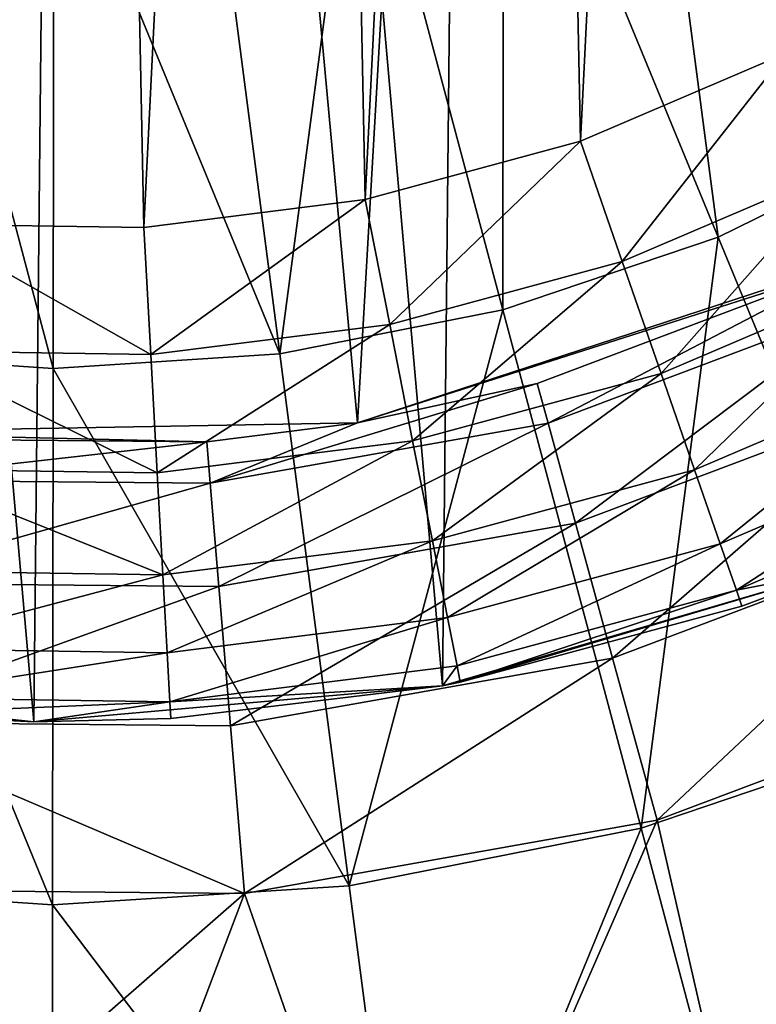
# Model space of a CAD drawing. Header units: millimetres. Extents: x 64 to 3333, y 103 to 3347.
# Tile 223 of 519: x 1855 to 1862, y 126 to 136. Entities that reach past the tile are written whole.
import ezdxf

# ---------------------------------------------------------------- set-up
doc = ezdxf.new("R2010")
doc.units = ezdxf.units.MM
doc.header["$LTSCALE"] = 25.4
doc.layers.get('0').update_dxf_attribs({"true_color": 0xff5454})

# ---------------------------------------------------------------- blocks, each defined once
blk = doc.blocks.new('SPIDER-6785-9743.STL')
at = {"color": 0}
mesh = blk.add_polyface(dxfattribs=at)
corners = [(1834.21, 154.758, 114.71), (1834.125, 146.467, 114.71), (1833.759, 150.617, 114.71), (1835.292, 142.469, 114.71), (1835.461, 158.732, 114.71), (1837.218, 138.775, 114.71), (1837.462, 162.385, 114.71), (1839.827, 135.527, 114.71), (1840.138, 165.578, 114.71), (1843.02, 132.852, 114.71), (1843.385, 168.187, 114.71), (1846.673, 130.85, 114.71), (1847.079, 170.113, 114.71), (1850.647, 129.6, 114.71), (1851.078, 171.281, 114.71), (1854.788, 129.148, 114.71), (1855.228, 171.646, 114.71), (1858.938, 129.514, 114.71), (1859.369, 171.195, 114.71), (1862.937, 130.682, 114.71), (1863.343, 169.945, 114.71), (1866.631, 132.607, 114.71), (1866.996, 167.943, 114.71), (1869.878, 135.217, 114.71), (1870.189, 165.267, 114.71), (1872.554, 138.409, 114.71), (1872.798, 162.02, 114.71), (1874.555, 142.063, 114.71), (1874.724, 158.326, 114.71), (1875.806, 146.036, 114.71), (1875.891, 154.327, 114.71), (1876.257, 150.178, 114.71)]
mesh.append_faces([[corners[k] for k in face] for face in [(0, 1, 2), (29, 30, 31)]], dxfattribs={"vtx0": -1, "color": 0})
mesh.append_faces([[corners[k] for k in face] for face in [(1, 0, 3), (3, 4, 5), (5, 6, 7), (7, 8, 9), (9, 10, 11), (11, 12, 13), (13, 14, 15), (15, 16, 17), (17, 18, 19), (19, 20, 21), (21, 22, 23), (23, 24, 25), (25, 26, 27), (27, 28, 29)]], dxfattribs={"vtx0": -1, "vtx1": -1, "color": 0})
mesh.append_faces([[corners[k] for k in face] for face in [(3, 0, 4), (5, 4, 6), (7, 6, 8), (9, 8, 10), (11, 10, 12), (13, 12, 14), (15, 14, 16), (17, 16, 18), (19, 18, 20), (21, 20, 22), (23, 22, 24), (25, 24, 26), (27, 26, 28), (29, 28, 30)]], dxfattribs={"vtx0": -1, "vtx2": -1, "color": 0})
at = {"color": 7, "true_color": 0xffffff}
mesh = blk.add_polyface(dxfattribs=at)
corners = [(1837.075, 145.977, 124.919), (1837.701, 156.847, 124.919), (1836.569, 151.459, 124.919), (1839.175, 140.888, 124.919), (1840.371, 161.662, 124.919), (1842.681, 136.643, 124.919), (1844.342, 165.476, 124.919), (1847.283, 133.621, 124.919), (1849.26, 167.95, 124.919), (1852.571, 132.089, 124.919), (1854.689, 168.864, 124.919), (1858.076, 132.184, 124.919), (1860.146, 168.138, 124.919), (1863.308, 133.898, 124.919), (1865.147, 165.835, 124.919), (1867.802, 137.077, 124.919), (1869.247, 162.161, 124.919), (1871.16, 141.44, 124.919), (1872.082, 157.441, 124.919), (1873.083, 146.599, 124.919), (1873.399, 152.095, 124.919)]
mesh.append_faces([[corners[k] for k in face] for face in [(0, 1, 2), (18, 19, 20)]], dxfattribs={"vtx0": -1, "color": 7})
mesh.append_faces([[corners[k] for k in face] for face in [(1, 3, 4), (4, 5, 6), (6, 7, 8), (8, 9, 10), (10, 11, 12), (12, 13, 14), (14, 15, 16), (16, 17, 18)]], dxfattribs={"vtx0": -1, "vtx1": -1, "color": 7})
mesh.append_faces([[corners[k] for k in face] for face in [(1, 0, 3), (4, 3, 5), (6, 5, 7), (8, 7, 9), (10, 9, 11), (12, 11, 13), (14, 13, 15), (16, 15, 17), (18, 17, 19)]], dxfattribs={"vtx0": -1, "vtx2": -1, "color": 7})
at = {"color": 0}
mesh = blk.add_polyface(dxfattribs=at)
corners = [(1838.824, 148.936, 179.71), (1839.048, 153.454, 179.71), (1838.778, 151.203, 179.71), (1839.185, 146.698, 179.71), (1839.629, 155.645, 179.71), (1839.853, 144.532, 179.71), (1840.509, 157.735, 179.71), (1840.817, 142.48, 179.71), (1841.671, 159.681, 179.71), (1842.057, 140.582, 179.71), (1843.093, 161.447, 179.71), (1843.549, 138.875, 179.71), (1844.747, 162.998, 179.71), (1845.264, 137.393, 179.71), (1846.6, 164.303, 179.71), (1847.169, 136.163, 179.71), (1848.618, 165.338, 179.71), (1849.226, 135.211, 179.71), (1850.759, 166.082, 179.71), (1851.396, 134.554, 179.71), (1852.983, 166.521, 179.71), (1853.636, 134.205, 179.71), (1855.247, 166.645, 179.71), (1855.903, 134.172, 179.71), (1857.506, 166.454, 179.71), (1858.152, 134.454, 179.71), (1859.716, 165.95, 179.71), (1860.341, 135.047, 179.71), (1861.835, 165.144, 179.71), (1862.425, 135.939, 179.71), (1863.821, 164.05, 179.71), (1864.365, 137.112, 179.71), (1865.635, 162.691, 179.71), (1866.123, 138.543, 179.71), (1867.243, 161.092, 179.71), (1867.665, 140.206, 179.71), (1868.612, 159.285, 179.71), (1868.96, 142.066, 179.71), (1869.717, 157.305, 179.71), (1869.984, 144.089, 179.71), (1870.535, 155.191, 179.71), (1870.716, 146.235, 179.71), (1871.051, 152.983, 179.71), (1871.142, 148.461, 179.71), (1871.255, 150.726, 179.71)]
mesh.append_faces([[corners[k] for k in face] for face in [(0, 1, 2), (42, 43, 44)]], dxfattribs={"vtx0": -1, "color": 0})
mesh.append_faces([[corners[k] for k in face] for face in [(1, 3, 4), (4, 5, 6), (6, 7, 8), (8, 9, 10), (10, 11, 12), (12, 13, 14), (14, 15, 16), (16, 17, 18), (18, 19, 20), (20, 21, 22), (22, 23, 24), (24, 25, 26), (26, 27, 28), (28, 29, 30), (30, 31, 32), (32, 33, 34), (34, 35, 36), (36, 37, 38), (38, 39, 40), (40, 41, 42)]], dxfattribs={"vtx0": -1, "vtx1": -1, "color": 0})
mesh.append_faces([[corners[k] for k in face] for face in [(1, 0, 3), (4, 3, 5), (6, 5, 7), (8, 7, 9), (10, 9, 11), (12, 11, 13), (14, 13, 15), (16, 15, 17), (18, 17, 19), (20, 19, 21), (22, 21, 23), (24, 23, 25), (26, 25, 27), (28, 27, 29), (30, 29, 31), (32, 31, 33), (34, 33, 35), (36, 35, 37), (38, 37, 39), (40, 39, 41), (42, 41, 43)]], dxfattribs={"vtx0": -1, "vtx2": -1, "color": 0})
at = {"color": 7, "true_color": 0xffffff}
mesh = blk.add_polyface(dxfattribs=at)
corners = [(1862.257, 140.922, 15.426), (1863.816, 135.092, 17.288), (1860.958, 140.057, 15.426), (1865.738, 136.372, 17.288)]
mesh.append_faces([[corners[k] for k in face] for face in [(0, 1, 2), (1, 0, 3)]], dxfattribs={"vtx0": -1, "color": 7})
mesh = blk.add_polyface(dxfattribs=at)
corners = [(1860.958, 140.057, 15.426), (1861.742, 134.073, 17.288), (1859.558, 139.369, 15.426), (1863.816, 135.092, 17.288)]
mesh.append_faces([[corners[k] for k in face] for face in [(0, 1, 2), (1, 0, 3)]], dxfattribs={"vtx0": -1, "color": 7})
mesh = blk.add_polyface(dxfattribs=at)
corners = [(1859.558, 139.369, 15.426), (1859.554, 133.333, 17.288), (1858.079, 138.87, 15.426), (1861.742, 134.073, 17.288)]
mesh.append_faces([[corners[k] for k in face] for face in [(0, 1, 2), (1, 0, 3)]], dxfattribs={"vtx0": -1, "color": 7})
mesh = blk.add_polyface(dxfattribs=at)
corners = [(1858.079, 138.87, 15.426), (1857.288, 132.886, 17.288), (1856.548, 138.567, 15.426), (1859.554, 133.333, 17.288)]
mesh.append_faces([[corners[k] for k in face] for face in [(0, 1, 2), (1, 0, 3)]], dxfattribs={"vtx0": -1, "color": 7})
mesh = blk.add_polyface(dxfattribs=at)
corners = [(1853.434, 138.572, 15.426), (1854.983, 132.738, 17.288), (1852.678, 132.893, 17.288), (1854.991, 138.467, 15.426)]
mesh.append_faces([[corners[k] for k in face] for face in [(0, 1, 2), (1, 0, 3)]], dxfattribs={"vtx0": -1, "color": 7})
mesh = blk.add_polyface(dxfattribs=at)
corners = [(1854.991, 138.467, 15.426), (1857.288, 132.886, 17.288), (1854.983, 132.738, 17.288), (1856.548, 138.567, 15.426)]
mesh.append_faces([[corners[k] for k in face] for face in [(0, 1, 2), (1, 0, 3)]], dxfattribs={"vtx0": -1, "color": 7})
at = {"color": 0}
mesh = blk.add_polyface(dxfattribs=at)
corners = [(1860.765, 133.825, 179.54), (1862.425, 135.939, 179.71), (1860.341, 135.047, 179.71), (1863.016, 134.787, 179.54)]
mesh.append_faces([[corners[k] for k in face] for face in [(0, 1, 2), (1, 0, 3)]], dxfattribs={"vtx0": -1, "color": 0})
mesh = blk.add_polyface(dxfattribs=at)
corners = [(1858.403, 133.185, 179.54), (1860.341, 135.047, 179.71), (1858.152, 134.454, 179.71), (1860.765, 133.825, 179.54)]
mesh.append_faces([[corners[k] for k in face] for face in [(0, 1, 2), (1, 0, 3)]], dxfattribs={"vtx0": -1, "color": 0})
at = {"color": 7, "true_color": 0xffffff}
mesh = blk.add_polyface(dxfattribs=at)
corners = [(1863.816, 135.092, 17.288), (1863.821, 129.034, 19.854), (1861.742, 134.073, 17.288), (1866.534, 130.367, 19.854)]
mesh.append_faces([[corners[k] for k in face] for face in [(0, 1, 2), (1, 0, 3)]], dxfattribs={"vtx0": -1, "color": 7})
at = {"color": 0}
mesh = blk.add_polyface(dxfattribs=at)
corners = [(1861.161, 132.686, 179.04), (1863.016, 134.787, 179.54), (1860.765, 133.825, 179.54), (1863.566, 133.714, 179.04)]
mesh.append_faces([[corners[k] for k in face] for face in [(0, 1, 2), (1, 0, 3)]], dxfattribs={"vtx0": -1, "color": 0})
mesh = blk.add_polyface(dxfattribs=at)
corners = [(1855.974, 132.88, 179.54), (1858.152, 134.454, 179.71), (1855.903, 134.172, 179.71), (1858.403, 133.185, 179.54)]
mesh.append_faces([[corners[k] for k in face] for face in [(0, 1, 2), (1, 0, 3)]], dxfattribs={"vtx0": -1, "color": 0})
mesh = blk.add_polyface(dxfattribs=at)
corners = [(1855.974, 132.88, 179.54), (1853.636, 134.205, 179.71), (1853.527, 132.916, 179.54), (1855.903, 134.172, 179.71)]
mesh.append_faces([[corners[k] for k in face] for face in [(0, 1, 2), (1, 0, 3)]], dxfattribs={"vtx0": -1, "color": 0})
at = {"color": 7, "true_color": 0xffffff}
mesh = blk.add_polyface(dxfattribs=at)
corners = [(1861.742, 134.073, 17.288), (1860.957, 128.067, 19.854), (1859.554, 133.333, 17.288), (1863.821, 129.034, 19.854)]
mesh.append_faces([[corners[k] for k in face] for face in [(0, 1, 2), (1, 0, 3)]], dxfattribs={"vtx0": -1, "color": 7})
mesh = blk.add_polyface(dxfattribs=at)
corners = [(1858.076, 132.184, 124.919), (1863.089, 133.789, 110.691), (1863.308, 133.898, 124.919)]
mesh.append_faces([[corners[k] for k in face] for face in [(0, 1, 2)]], dxfattribs={"color": 7})
at = {"color": 0}
mesh = blk.add_polyface(dxfattribs=at)
corners = [(1858.636, 132.002, 179.04), (1860.765, 133.825, 179.54), (1858.403, 133.185, 179.54), (1861.161, 132.686, 179.04)]
mesh.append_faces([[corners[k] for k in face] for face in [(0, 1, 2), (1, 0, 3)]], dxfattribs={"vtx0": -1, "color": 0})
at = {"color": 7, "true_color": 0xffffff}
mesh = blk.add_polyface(dxfattribs=at)
corners = [(1858.076, 132.184, 124.919), (1859.9, 132.587, 110.691), (1863.089, 133.789, 110.691)]
mesh.append_faces([[corners[k] for k in face] for face in [(0, 1, 2)]], dxfattribs={"color": 7})
mesh = blk.add_polyface(dxfattribs=at)
corners = [(1863.089, 133.789, 110.691), (1860.012, 132.181, 108.956), (1863.274, 133.411, 108.956), (1859.9, 132.587, 110.691)]
mesh.append_faces([[corners[k] for k in face] for face in [(0, 1, 2), (1, 0, 3)]], dxfattribs={"vtx0": -1, "color": 7})
at = {"color": 0}
mesh = blk.add_polyface(dxfattribs=at)
corners = [(1861.501, 131.707, 178.246), (1863.566, 133.714, 179.04), (1861.161, 132.686, 179.04), (1864.039, 132.793, 178.246)]
mesh.append_faces([[corners[k] for k in face] for face in [(0, 1, 2), (1, 0, 3)]], dxfattribs={"vtx0": -1, "color": 0})
at = {"color": 7, "true_color": 0xffffff}
mesh = blk.add_polyface(dxfattribs=at)
corners = [(1863.274, 133.411, 108.956), (1860.29, 131.166, 106.87), (1863.734, 132.464, 106.87), (1860.012, 132.181, 108.956)]
mesh.append_faces([[corners[k] for k in face] for face in [(0, 1, 2), (1, 0, 3)]], dxfattribs={"vtx0": -1, "color": 7})
mesh = blk.add_polyface(dxfattribs=at)
corners = [(1859.554, 133.333, 17.288), (1857.992, 127.481, 19.854), (1857.288, 132.886, 17.288), (1860.957, 128.067, 19.854)]
mesh.append_faces([[corners[k] for k in face] for face in [(0, 1, 2), (1, 0, 3)]], dxfattribs={"vtx0": -1, "color": 7})
at = {"color": 0}
mesh = blk.add_polyface(dxfattribs=at)
corners = [(1856.041, 131.676, 179.04), (1858.403, 133.185, 179.54), (1855.974, 132.88, 179.54), (1858.636, 132.002, 179.04)]
mesh.append_faces([[corners[k] for k in face] for face in [(0, 1, 2), (1, 0, 3)]], dxfattribs={"vtx0": -1, "color": 0})
mesh = blk.add_polyface(dxfattribs=at)
corners = [(1856.041, 131.676, 179.04), (1853.527, 132.916, 179.54), (1853.425, 131.714, 179.04), (1855.974, 132.88, 179.54)]
mesh.append_faces([[corners[k] for k in face] for face in [(0, 1, 2), (1, 0, 3)]], dxfattribs={"vtx0": -1, "color": 0})
at = {"color": 7, "true_color": 0xffffff}
mesh = blk.add_polyface(dxfattribs=at)
corners = [(1852.678, 132.893, 17.288), (1854.975, 127.288, 19.854), (1851.959, 127.49, 19.854), (1854.983, 132.738, 17.288)]
mesh.append_faces([[corners[k] for k in face] for face in [(0, 1, 2), (1, 0, 3)]], dxfattribs={"vtx0": -1, "color": 7})
mesh = blk.add_polyface(dxfattribs=at)
corners = [(1854.983, 132.738, 17.288), (1857.992, 127.481, 19.854), (1854.975, 127.288, 19.854), (1857.288, 132.886, 17.288)]
mesh.append_faces([[corners[k] for k in face] for face in [(0, 1, 2), (1, 0, 3)]], dxfattribs={"vtx0": -1, "color": 7})
at = {"color": 0}
mesh = blk.add_polyface(dxfattribs=at)
corners = [(1864.039, 132.793, 178.246), (1861.762, 130.957, 177.21), (1864.402, 132.086, 177.21), (1861.501, 131.707, 178.246)]
mesh.append_faces([[corners[k] for k in face] for face in [(0, 1, 2), (1, 0, 3)]], dxfattribs={"vtx0": -1, "color": 0})
mesh = blk.add_polyface(dxfattribs=at)
corners = [(1858.837, 130.986, 178.246), (1861.161, 132.686, 179.04), (1858.636, 132.002, 179.04), (1861.501, 131.707, 178.246)]
mesh.append_faces([[corners[k] for k in face] for face in [(0, 1, 2), (1, 0, 3)]], dxfattribs={"vtx0": -1, "color": 0})
at = {"color": 7, "true_color": 0xffffff}
mesh = blk.add_polyface(dxfattribs=at)
corners = [(1859.9, 132.587, 110.691), (1856.579, 131.572, 108.956), (1860.012, 132.181, 108.956)]
mesh.append_faces([[corners[k] for k in face] for face in [(0, 1, 2)]], dxfattribs={"color": 7})
mesh = blk.add_polyface(dxfattribs=at)
corners = [(1858.076, 132.184, 110.691), (1856.579, 131.572, 108.956), (1859.9, 132.587, 110.691)]
mesh.append_faces([[corners[k] for k in face] for face in [(0, 1, 2)]], dxfattribs={"color": 7})
mesh = blk.add_polyface(dxfattribs=at)
corners = [(1858.076, 132.184, 124.919), (1858.076, 132.184, 110.691), (1859.9, 132.587, 110.691)]
mesh.append_faces([[corners[k] for k in face] for face in [(0, 1, 2)]], dxfattribs={"color": 7})
mesh = blk.add_polyface(dxfattribs=at)
corners = [(1863.734, 132.464, 106.87), (1860.667, 129.795, 105.177), (1864.356, 131.186, 105.177), (1860.29, 131.166, 106.87)]
mesh.append_faces([[corners[k] for k in face] for face in [(0, 1, 2), (1, 0, 3)]], dxfattribs={"vtx0": -1, "color": 7})
mesh = blk.add_polyface(dxfattribs=at)
corners = [(1852.571, 132.089, 124.919), (1856.544, 131.992, 110.691), (1858.076, 132.184, 124.919)]
mesh.append_faces([[corners[k] for k in face] for face in [(0, 1, 2)]], dxfattribs={"color": 7})
mesh = blk.add_polyface(dxfattribs=at)
corners = [(1856.544, 131.992, 110.691), (1856.579, 131.572, 108.956), (1858.076, 132.184, 110.691)]
mesh.append_faces([[corners[k] for k in face] for face in [(0, 1, 2)]], dxfattribs={"color": 7})
mesh = blk.add_polyface(dxfattribs=at)
corners = [(1858.076, 132.184, 124.919), (1856.544, 131.992, 110.691), (1858.076, 132.184, 110.691)]
mesh.append_faces([[corners[k] for k in face] for face in [(0, 1, 2)]], dxfattribs={"color": 7})
mesh = blk.add_polyface(dxfattribs=at)
corners = [(1860.012, 132.181, 108.956), (1856.667, 130.523, 106.87), (1860.29, 131.166, 106.87), (1856.579, 131.572, 108.956)]
mesh.append_faces([[corners[k] for k in face] for face in [(0, 1, 2), (1, 0, 3)]], dxfattribs={"vtx0": -1, "color": 7})
mesh = blk.add_polyface(dxfattribs=at)
corners = [(1852.571, 132.089, 124.919), (1853.136, 132.023, 110.691), (1856.544, 131.992, 110.691)]
mesh.append_faces([[corners[k] for k in face] for face in [(0, 1, 2)]], dxfattribs={"color": 7})
mesh = blk.add_polyface(dxfattribs=at)
corners = [(1856.544, 131.992, 110.691), (1853.093, 131.604, 108.956), (1856.579, 131.572, 108.956), (1853.136, 132.023, 110.691)]
mesh.append_faces([[corners[k] for k in face] for face in [(0, 1, 2), (1, 0, 3)]], dxfattribs={"vtx0": -1, "color": 7})
at = {"color": 0}
mesh = blk.add_polyface(dxfattribs=at)
corners = [(1856.098, 130.642, 178.246), (1858.636, 132.002, 179.04), (1856.041, 131.676, 179.04), (1858.837, 130.986, 178.246)]
mesh.append_faces([[corners[k] for k in face] for face in [(0, 1, 2), (1, 0, 3)]], dxfattribs={"vtx0": -1, "color": 0})
mesh = blk.add_polyface(dxfattribs=at)
corners = [(1864.402, 132.086, 177.21), (1861.926, 130.485, 176.004), (1864.63, 131.642, 176.004), (1861.762, 130.957, 177.21)]
mesh.append_faces([[corners[k] for k in face] for face in [(0, 1, 2), (1, 0, 3)]], dxfattribs={"vtx0": -1, "color": 0})
mesh = blk.add_polyface(dxfattribs=at)
corners = [(1856.098, 130.642, 178.246), (1853.425, 131.714, 179.04), (1853.338, 130.682, 178.246), (1856.041, 131.676, 179.04)]
mesh.append_faces([[corners[k] for k in face] for face in [(0, 1, 2), (1, 0, 3)]], dxfattribs={"vtx0": -1, "color": 0})
mesh = blk.add_polyface(dxfattribs=at)
corners = [(1861.501, 131.707, 178.246), (1858.99, 130.206, 177.21), (1861.762, 130.957, 177.21), (1858.837, 130.986, 178.246)]
mesh.append_faces([[corners[k] for k in face] for face in [(0, 1, 2), (1, 0, 3)]], dxfattribs={"vtx0": -1, "color": 0})
at = {"color": 7, "true_color": 0xffffff}
mesh = blk.add_polyface(dxfattribs=at)
corners = [(1856.579, 131.572, 108.956), (1852.987, 130.557, 106.87), (1856.667, 130.523, 106.87), (1853.093, 131.604, 108.956)]
mesh.append_faces([[corners[k] for k in face] for face in [(0, 1, 2), (1, 0, 3)]], dxfattribs={"vtx0": -1, "color": 7})
at = {"color": 0}
mesh = blk.add_polyface(dxfattribs=at)
corners = [(1861.926, 130.485, 176.004), (1862.937, 130.682, 174.71), (1864.63, 131.642, 176.004)]
mesh.append_faces([[corners[k] for k in face] for face in [(0, 1, 2)]], dxfattribs={"color": 0})
at = {"color": 7, "true_color": 0xffffff}
mesh = blk.add_polyface(dxfattribs=at)
corners = [(1860.29, 131.166, 106.87), (1856.785, 129.106, 105.177), (1860.667, 129.795, 105.177), (1856.667, 130.523, 106.87)]
mesh.append_faces([[corners[k] for k in face] for face in [(0, 1, 2), (1, 0, 3)]], dxfattribs={"vtx0": -1, "color": 7})
mesh = blk.add_polyface(dxfattribs=at)
corners = [(1861.12, 128.147, 103.919), (1864.356, 131.186, 105.177), (1860.667, 129.795, 105.177), (1865.104, 129.649, 103.919)]
mesh.append_faces([[corners[k] for k in face] for face in [(0, 1, 2), (1, 0, 3)]], dxfattribs={"vtx0": -1, "color": 7})
at = {"color": 0}
mesh = blk.add_polyface(dxfattribs=at)
corners = [(1858.837, 130.986, 178.246), (1856.142, 129.848, 177.21), (1858.99, 130.206, 177.21), (1856.098, 130.642, 178.246)]
mesh.append_faces([[corners[k] for k in face] for face in [(0, 1, 2), (1, 0, 3)]], dxfattribs={"vtx0": -1, "color": 0})
mesh = blk.add_polyface(dxfattribs=at)
corners = [(1861.762, 130.957, 177.21), (1859.087, 129.716, 176.004), (1861.926, 130.485, 176.004), (1858.99, 130.206, 177.21)]
mesh.append_faces([[corners[k] for k in face] for face in [(0, 1, 2), (1, 0, 3)]], dxfattribs={"vtx0": -1, "color": 0})
mesh = blk.add_polyface(dxfattribs=at)
corners = [(1856.098, 130.642, 178.246), (1853.271, 129.891, 177.21), (1856.142, 129.848, 177.21), (1853.338, 130.682, 178.246)]
mesh.append_faces([[corners[k] for k in face] for face in [(0, 1, 2), (1, 0, 3)]], dxfattribs={"vtx0": -1, "color": 0})
mesh = blk.add_polyface(dxfattribs=at)
corners = [(1859.12, 129.549, 174.71), (1858.938, 129.514, 114.71), (1862.937, 130.682, 114.71)]
mesh.append_faces([[corners[k] for k in face] for face in [(0, 1, 2)]], dxfattribs={"color": 0})
mesh = blk.add_polyface(dxfattribs=at)
corners = [(1859.12, 129.549, 174.71), (1862.937, 130.682, 114.71), (1861.982, 130.324, 174.71)]
mesh.append_faces([[corners[k] for k in face] for face in [(0, 1, 2)]], dxfattribs={"color": 0})
mesh = blk.add_polyface(dxfattribs=at)
corners = [(1861.926, 130.485, 176.004), (1861.982, 130.324, 174.71), (1862.937, 130.682, 174.71)]
mesh.append_faces([[corners[k] for k in face] for face in [(0, 1, 2)]], dxfattribs={"color": 0})
mesh = blk.add_polyface(dxfattribs=at)
corners = [(1861.982, 130.324, 174.71), (1862.937, 130.682, 114.71), (1862.937, 130.682, 174.71)]
mesh.append_faces([[corners[k] for k in face] for face in [(0, 1, 2)]], dxfattribs={"color": 0})
at = {"color": 7, "true_color": 0xffffff}
mesh = blk.add_polyface(dxfattribs=at)
corners = [(1856.667, 130.523, 106.87), (1852.843, 129.142, 105.177), (1856.785, 129.106, 105.177), (1852.987, 130.557, 106.87)]
mesh.append_faces([[corners[k] for k in face] for face in [(0, 1, 2), (1, 0, 3)]], dxfattribs={"vtx0": -1, "color": 7})
at = {"color": 0}
mesh = blk.add_polyface(dxfattribs=at)
corners = [(1861.926, 130.485, 176.004), (1859.12, 129.549, 174.71), (1861.982, 130.324, 174.71), (1859.087, 129.716, 176.004)]
mesh.append_faces([[corners[k] for k in face] for face in [(0, 1, 2), (1, 0, 3)]], dxfattribs={"vtx0": -1, "color": 0})
mesh = blk.add_polyface(dxfattribs=at)
corners = [(1858.99, 130.206, 177.21), (1856.169, 129.35, 176.004), (1859.087, 129.716, 176.004), (1856.142, 129.848, 177.21)]
mesh.append_faces([[corners[k] for k in face] for face in [(0, 1, 2), (1, 0, 3)]], dxfattribs={"vtx0": -1, "color": 0})
mesh = blk.add_polyface(dxfattribs=at)
corners = [(1856.142, 129.848, 177.21), (1853.229, 129.393, 176.004), (1856.169, 129.35, 176.004), (1853.271, 129.891, 177.21)]
mesh.append_faces([[corners[k] for k in face] for face in [(0, 1, 2), (1, 0, 3)]], dxfattribs={"vtx0": -1, "color": 0})
at = {"color": 7, "true_color": 0xffffff}
mesh = blk.add_polyface(dxfattribs=at)
corners = [(1856.927, 127.403, 103.919), (1860.667, 129.795, 105.177), (1856.785, 129.106, 105.177), (1861.12, 128.147, 103.919)]
mesh.append_faces([[corners[k] for k in face] for face in [(0, 1, 2), (1, 0, 3)]], dxfattribs={"vtx0": -1, "color": 7})
at = {"color": 0}
mesh = blk.add_polyface(dxfattribs=at)
corners = [(1856.169, 129.35, 176.004), (1858.938, 129.514, 174.71), (1859.087, 129.716, 176.004)]
mesh.append_faces([[corners[k] for k in face] for face in [(0, 1, 2)]], dxfattribs={"color": 0})
mesh = blk.add_polyface(dxfattribs=at)
corners = [(1859.087, 129.716, 176.004), (1858.938, 129.514, 174.71), (1859.12, 129.549, 174.71)]
mesh.append_faces([[corners[k] for k in face] for face in [(0, 1, 2)]], dxfattribs={"color": 0})
mesh = blk.add_polyface(dxfattribs=at)
corners = [(1853.214, 129.223, 174.71), (1850.647, 129.6, 114.71), (1854.788, 129.148, 114.71)]
mesh.append_faces([[corners[k] for k in face] for face in [(0, 1, 2)]], dxfattribs={"color": 0})
at = {"color": 7, "true_color": 0xffffff}
mesh = blk.add_polyface(dxfattribs=at)
corners = [(1865.104, 129.649, 103.919), (1861.12, 128.147, 103.919), (1862.258, 123.183, 100.694)]
mesh.append_faces([[corners[k] for k in face] for face in [(0, 1, 2)]], dxfattribs={"color": 7})
at = {"color": 0}
mesh = blk.add_polyface(dxfattribs=at)
corners = [(1856.178, 129.18, 174.71), (1854.788, 129.148, 114.71), (1858.938, 129.514, 114.71)]
mesh.append_faces([[corners[k] for k in face] for face in [(0, 1, 2)]], dxfattribs={"color": 0})
mesh = blk.add_polyface(dxfattribs=at)
corners = [(1856.169, 129.35, 176.004), (1856.178, 129.18, 174.71), (1858.938, 129.514, 174.71)]
mesh.append_faces([[corners[k] for k in face] for face in [(0, 1, 2)]], dxfattribs={"color": 0})
mesh = blk.add_polyface(dxfattribs=at)
corners = [(1856.178, 129.18, 174.71), (1858.938, 129.514, 114.71), (1858.938, 129.514, 174.71)]
mesh.append_faces([[corners[k] for k in face] for face in [(0, 1, 2)]], dxfattribs={"color": 0})
mesh = blk.add_polyface(dxfattribs=at)
corners = [(1858.938, 129.514, 174.71), (1858.938, 129.514, 114.71), (1859.12, 129.549, 174.71)]
mesh.append_faces([[corners[k] for k in face] for face in [(0, 1, 2)]], dxfattribs={"color": 0})
mesh = blk.add_polyface(dxfattribs=at)
corners = [(1853.229, 129.393, 176.004), (1853.214, 129.223, 174.71), (1856.169, 129.35, 176.004)]
mesh.append_faces([[corners[k] for k in face] for face in [(0, 1, 2)]], dxfattribs={"color": 0})
mesh = blk.add_polyface(dxfattribs=at)
corners = [(1856.169, 129.35, 176.004), (1853.214, 129.223, 174.71), (1854.788, 129.148, 174.71)]
mesh.append_faces([[corners[k] for k in face] for face in [(0, 1, 2)]], dxfattribs={"color": 0})
mesh = blk.add_polyface(dxfattribs=at)
corners = [(1856.169, 129.35, 176.004), (1854.788, 129.148, 174.71), (1856.178, 129.18, 174.71)]
mesh.append_faces([[corners[k] for k in face] for face in [(0, 1, 2)]], dxfattribs={"color": 0})
mesh = blk.add_polyface(dxfattribs=at)
corners = [(1853.214, 129.223, 174.71), (1854.788, 129.148, 114.71), (1854.788, 129.148, 174.71)]
mesh.append_faces([[corners[k] for k in face] for face in [(0, 1, 2)]], dxfattribs={"color": 0})
at = {"color": 7, "true_color": 0xffffff}
mesh = blk.add_polyface(dxfattribs=at)
corners = [(1856.927, 127.403, 103.919), (1852.843, 129.142, 105.177), (1852.669, 127.442, 103.919), (1856.785, 129.106, 105.177)]
mesh.append_faces([[corners[k] for k in face] for face in [(0, 1, 2), (1, 0, 3)]], dxfattribs={"vtx0": -1, "color": 7})
at = {"color": 0}
mesh = blk.add_polyface(dxfattribs=at)
corners = [(1854.788, 129.148, 174.71), (1854.788, 129.148, 114.71), (1856.178, 129.18, 174.71)]
mesh.append_faces([[corners[k] for k in face] for face in [(0, 1, 2)]], dxfattribs={"color": 0})
at = {"color": 7, "true_color": 0xffffff}
mesh = blk.add_polyface(dxfattribs=at)
corners = [(1863.821, 129.034, 19.854), (1862.267, 123.152, 23.083), (1860.957, 128.067, 19.854), (1865.761, 124.333, 23.083)]
mesh.append_faces([[corners[k] for k in face] for face in [(0, 1, 2), (1, 0, 3)]], dxfattribs={"vtx0": -1, "color": 7})
mesh = blk.add_polyface(dxfattribs=at)
corners = [(1861.12, 128.147, 103.919), (1856.927, 127.403, 103.919), (1858.644, 122.47, 100.694)]
mesh.append_faces([[corners[k] for k in face] for face in [(0, 1, 2)]], dxfattribs={"color": 7})
mesh = blk.add_polyface(dxfattribs=at)
corners = [(1862.258, 123.183, 100.694), (1861.12, 128.147, 103.919), (1858.644, 122.47, 100.694)]
mesh.append_faces([[corners[k] for k in face] for face in [(0, 1, 2)]], dxfattribs={"color": 7})
mesh = blk.add_polyface(dxfattribs=at)
corners = [(1860.957, 128.067, 19.854), (1858.648, 122.438, 23.083), (1857.992, 127.481, 19.854), (1862.267, 123.152, 23.083)]
mesh.append_faces([[corners[k] for k in face] for face in [(0, 1, 2), (1, 0, 3)]], dxfattribs={"vtx0": -1, "color": 7})
mesh = blk.add_polyface(dxfattribs=at)
corners = [(1851.959, 127.49, 19.854), (1854.968, 122.202, 23.083), (1851.288, 122.448, 23.083), (1854.975, 127.288, 19.854)]
mesh.append_faces([[corners[k] for k in face] for face in [(0, 1, 2), (1, 0, 3)]], dxfattribs={"vtx0": -1, "color": 7})
mesh = blk.add_polyface(dxfattribs=at)
corners = [(1856.927, 127.403, 103.919), (1852.669, 127.442, 103.919), (1851.292, 122.48, 100.694)]
mesh.append_faces([[corners[k] for k in face] for face in [(0, 1, 2)]], dxfattribs={"color": 7})
mesh = blk.add_polyface(dxfattribs=at)
corners = [(1856.927, 127.403, 103.919), (1851.292, 122.48, 100.694), (1854.968, 122.234, 100.694)]
mesh.append_faces([[corners[k] for k in face] for face in [(0, 1, 2)]], dxfattribs={"color": 7})
mesh = blk.add_polyface(dxfattribs=at)
corners = [(1854.975, 127.288, 19.854), (1858.648, 122.438, 23.083), (1854.968, 122.202, 23.083), (1857.992, 127.481, 19.854)]
mesh.append_faces([[corners[k] for k in face] for face in [(0, 1, 2), (1, 0, 3)]], dxfattribs={"vtx0": -1, "color": 7})
mesh = blk.add_polyface(dxfattribs=at)
corners = [(1858.644, 122.47, 100.694), (1856.927, 127.403, 103.919), (1854.968, 122.234, 100.694)]
mesh.append_faces([[corners[k] for k in face] for face in [(0, 1, 2)]], dxfattribs={"color": 7})

msp = doc.modelspace()

# ---------------------------------------------------------------- block references
at = {"color": 250, "true_color": 0x262626}
msp.add_blockref('SPIDER-6785-9743.STL', (0, 0), dxfattribs=at)

doc.saveas('drawing.dxf')
